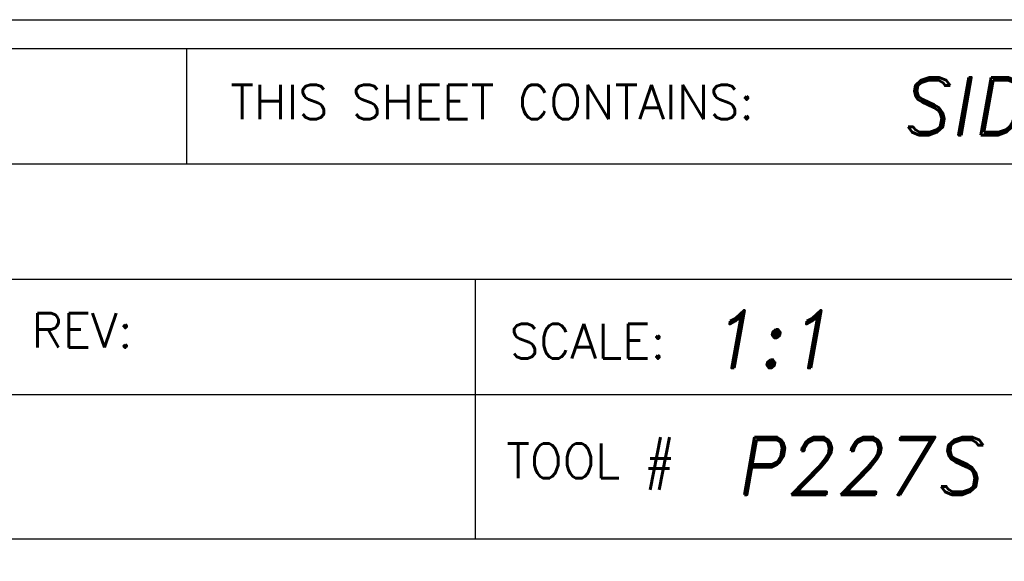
# Model space of a CAD drawing. Header units: inches. Extents: x 220 to 877, y 4 to 174.
# Tile 284 of 656: x 406.14 to 407.846, y 88.934 to 89.873. Entities that reach past the tile are written whole.
import ezdxf
from ezdxf.enums import TextEntityAlignment as Align

# ---------------------------------------------------------------- set-up
doc = ezdxf.new("R2010")
doc.units = ezdxf.units.IN
doc.header["$LTSCALE"] = 0.5
doc.header["$MEASUREMENT"] = 0
doc.layers.add('SID-M-D', color=42, linetype='Continuous')
doc.layers.add('SID-M-S', color=105, linetype='Continuous')
doc.styles.add('PTI', font='romand.shx', dxfattribs={"oblique": 10})
doc.styles.add('ROMANS', font='ROMANS.shx', dxfattribs={"height": 0.125})

# ---------------------------------------------------------------- blocks, each defined once
blk = doc.blocks.new('JM_TITTLE_BOX_SID')
at = {"layer": 'SID-M-S'}
for p, q in [((-3.421997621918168, 1.32165344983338), (-3.421997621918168, 1.52165144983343)), ((-6.604933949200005, 1.32165344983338), (0.1049989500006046, 1.32165344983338)), ((-6.604933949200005, 1.121655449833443), (0.1049989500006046, 1.121655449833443)), ((-2.922002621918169, 0.6716599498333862), (-2.922002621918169, 1.121655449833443)), ((-6.604933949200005, 0.9216574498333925), (0.1049989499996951, 0.9216574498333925)), ((-2.922002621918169, 0.6716599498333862), (-2.922002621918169, 0.9216574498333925)), ((-4.43498749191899, 0.6716599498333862), (0.1049989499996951, 0.6716599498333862))]:
    blk.add_line(p, q, dxfattribs=at)
for points in [[(1.261213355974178e-13, -0.1549984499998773), (-6.499934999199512, -0.1549984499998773, -0.414213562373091), (-6.654933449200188, 1.163513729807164e-13), (-6.654933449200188, 1.416652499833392, -0.4142135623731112), (-6.499934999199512, 1.571650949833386), (1.261213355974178e-13, 1.571650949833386, -0.4142135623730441), (0.1549984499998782, 1.416652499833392), (0.1549984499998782, 1.163513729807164e-13, -0.4142135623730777)], [(1.261213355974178e-13, -0.1049989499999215), (-6.499934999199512, -0.1049989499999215, -0.4142135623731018), (-6.604933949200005, 1.163513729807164e-13), (-6.604933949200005, 1.416652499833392, -0.4142135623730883), (-6.499934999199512, 1.52165144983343), (1.261213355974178e-13, 1.52165144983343, -0.414213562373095), (0.1049989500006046, 1.416652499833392), (0.1049989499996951, 1.163513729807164e-13, -0.414213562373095)]]:
    blk.add_lwpolyline(points, format="xyb", close=True, dxfattribs=at)
at = {"layer": 'SID-M-D', "style": 'ROMANS'}
for s, p in [('THIS SHEET CONTAINS:', (-3.346844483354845, 1.398983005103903)), ('REV:', (-3.690767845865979, 1.003030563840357)), ('SCALE:', (-2.862737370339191, 0.9841196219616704)), ('TOOL #', (-2.868550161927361, 0.7766631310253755))]:
    blk.add_text(s, height=0.0599994, dxfattribs=at).set_placement(p)
at = {"layer": 'SID-M-D', "style": 'PTI', "oblique": 10}
for tag, p in [('CUSTOMER', (-5.990553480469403, 1.371591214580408)), ('DIEDATAINFO', (-2.18746001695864, 1.371591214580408)), ('PARTDESCRIPTION', (-5.966376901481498, 1.169693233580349)), ('00-00-00', (-1.009105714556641, 1.167793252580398)), ('PARTNUMBER', (-5.81595049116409, 0.9696952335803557)), ('REV', (-3.360356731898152, 0.9696952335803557)), ('SCALE', (-2.520436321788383, 0.9677952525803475)), ('SH', (-0.8571950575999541, 0.9677952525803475)), ('SHX', (-0.4057438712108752, 0.9677952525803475)), ('WTD', (-3.839149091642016, 0.7480887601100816)), ('TOOL', (-2.472915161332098, 0.7480887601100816)), ('JOB', (-0.9225366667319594, 0.7480887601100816))]:
    blk.add_attdef(tag, p, '', height=0.09999900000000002, dxfattribs=at)
blk.add_attdef('BUILT', text='', height=0.2499630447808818, dxfattribs=at).set_placement((-2.336101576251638, 0.2076912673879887), align=Align.CENTER)

msp = doc.modelspace()

# ---------------------------------------------------------------- block references
at = {"layer": 'SID-M-S'}
ref = msp.add_blockref('JM_TITTLE_BOX_SID', (409.8517118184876, 88.30166505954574), dxfattribs=at)
ref.add_attrib('SCALE', '1:1', (407.3312754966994, 89.26946031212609), dxfattribs={"layer": 'SID-M-D', "height": 0.09999900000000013, "style": 'PTI', "oblique": 9.999999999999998})
ref.add_attrib('TOOL', 'P227S', (407.3787966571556, 89.04975381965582), dxfattribs={"layer": 'SID-M-D', "height": 0.09999900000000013, "style": 'PTI', "oblique": 9.999999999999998})
ref.add_attrib('DIEDATAINFO', 'SIDE ELEVATION VIEW', (407.664251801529, 89.67325627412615), dxfattribs={"layer": 'SID-M-D', "height": 0.09999900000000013, "style": 'PTI', "oblique": 9.999999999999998})

doc.saveas('drawing.dxf')
